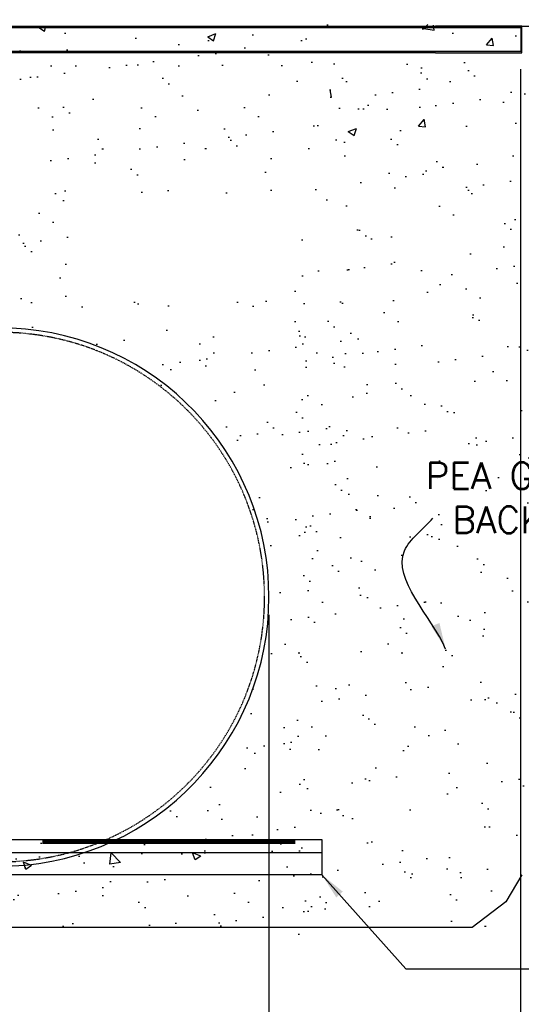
# Model space of a CAD drawing. Extents: x -169 to 2224, y 0 to 2796.
# Tile 446 of 530: x 1918 to 2032, y 762 to 986. Entities that reach past the tile are written whole.
import ezdxf

# ---------------------------------------------------------------- set-up
doc = ezdxf.new("R2010")
doc.units = 0
doc.header["$MEASUREMENT"] = 0
doc.header["$PDSIZE"] = 1
doc.linetypes.add('HIDDEN3', pattern=[0.1875, 0.125, -0.0625])
doc.layers.get('DEFPOINTS').update_dxf_attribs({"linetype": 'CONTINUOUS'})
for name, color, linetype in [('CONCRETE-HATCH', 2, 'CONTINUOUS'), ('DIM', 3, 'CONTINUOUS'), ('PEAGRAVEL-HATCH', 3, 'CONTINUOUS'), ('TANK-ANCHOR', 4, 'CONTINUOUS'), ('TANK-HOLE', 5, 'CONTINUOUS'), ('TANK-SLAB', 6, 'CONTINUOUS'), ('TANK-UST', 5, 'CONTINUOUS'), ('TEXT', 3, 'CONTINUOUS')]:
    doc.layers.add(name, color=color, linetype=linetype)
doc.layers.add('FREEZE-LINES', color=8, linetype='CONTINUOUS', plot=False)
doc.styles.add('SIMPLEX', font='simplex')
doc.dimstyles.new('DIM64', dxfattribs={"dimscale": 64, "dimtxt": 0.09375, "dimasz": 0.09375, "dimexe": 0.0625, "dimexo": 0.0625, "dimgap": 0.046875, "dimtad": 1, "dimdec": 4, "dimzin": 3, "dimdsep": 46, "dimlunit": 4, "dimtxsty": 'SIMPLEX', "dimcen": 0, "dimclrd": 256, "dimclre": 256, "dimclrt": 256, "dimadec": 0, "dimazin": 0, "dimtfac": 1, "dimtdec": 4, "dimtmove": 0, "dimatfit": 3, "dimfxl": 1, "dimfrac": 2, "dimtolj": 1, "dimtzin": 0, "dimarcsym": 0})

# ---------------------------------------------------------------- blocks, each defined once
blk = doc.blocks.new('*D42')
at = {"layer": 'DEFPOINTS', "color": 0, "transparency": 16777216}
for p in [(1429.95, 854.52), (1974.7, 854.52), (1429.95, 719.02)]:
    blk.add_point(p, dxfattribs=at)
at = {"layer": 'DIM', "lineweight": -2, "transparency": 16777216}
for p, q in [((1429.95, 850.52), (1429.95, 715.02)), ((1974.7, 850.52), (1974.7, 715.02)), ((1968.7, 719.02), (1435.95, 719.02))]:
    blk.add_line(p, q, dxfattribs=at)
at = {"layer": 'DIM', "transparency": 16777216}
for points in [[(1435.95, 720.02), (1435.95, 718.02), (1429.95, 719.02)], [(1968.7, 720.02), (1968.7, 718.02), (1974.7, 719.02)]]:
    blk.add_solid(points, dxfattribs=at)
at = {"layer": 'DIM', "transparency": 16777216, "insert": (1702.32, 726.59), "char_height": 6, "attachment_point": 5, "style": 'SIMPLEX'}
blk.add_mtext('\\A1;45\'-4 3/4" (F.V. TANK LENGTH)', dxfattribs=at)
blk = doc.blocks.new('*D48')
at = {"layer": 'DEFPOINTS', "color": 0, "transparency": 16777216}
for p in [(1368.55, 978.01), (2031.77, 978.3), (2031.77, 700.52)]:
    blk.add_point(p, dxfattribs=at)
at = {"layer": 'DIM', "lineweight": -2, "transparency": 16777216}
for p, q in [((1368.55, 974.01), (1368.55, 696.52)), ((2031.77, 974.3), (2031.77, 696.52)), ((1374.55, 700.52), (2025.77, 700.52))]:
    blk.add_line(p, q, dxfattribs=at)
at = {"layer": 'DIM', "transparency": 16777216}
for points in [[(1374.55, 701.52), (1374.55, 699.52), (1368.55, 700.52)], [(2025.77, 701.52), (2025.77, 699.52), (2031.77, 700.52)]]:
    blk.add_solid(points, dxfattribs=at)
at = {"layer": 'DIM', "transparency": 16777216, "insert": (1700.16, 708.09), "char_height": 6, "attachment_point": 5, "style": 'SIMPLEX'}
blk.add_mtext('\\A1;55\'-3 1/4" (F.V. TANK SLAB)', dxfattribs=at)
blk = doc.blocks.new('*D49')
at = {"layer": 'DEFPOINTS', "color": 0, "transparency": 16777216}
for p in [(2031.77, 978.01), (1974.7, 719.02), (2031.77, 719.02)]:
    blk.add_point(p, dxfattribs=at)
at = {"layer": 'DIM', "lineweight": -2, "transparency": 16777216}
for p, q in [((2031.77, 974.01), (2031.77, 715.02)), ((1980.7, 719.02), (2025.77, 719.02))]:
    blk.add_line(p, q, dxfattribs=at)
at = {"layer": 'DIM', "transparency": 16777216}
for points in [[(1980.7, 720.02), (1980.7, 718.02), (1974.7, 719.02)], [(2025.77, 720.02), (2025.77, 718.02), (2031.77, 719.02)]]:
    blk.add_solid(points, dxfattribs=at)
at = {"layer": 'DIM', "transparency": 16777216, "insert": (2003.24, 726.59), "char_height": 6, "attachment_point": 5, "style": 'SIMPLEX'}
blk.add_mtext('\\A1;4\'-9 1/16"', dxfattribs=at)

msp = doc.modelspace()

# ---------------------------------------------------------------- hatches: boundary and pattern name
at = {"layer": 'CONCRETE-HATCH'}
h = msp.add_hatch(dxfattribs=at)
h.set_pattern_fill('AR-CONC', color=256, scale=2.67, style=0)
h.set_pattern_definition([(50, (1423.872, 958.077), (19.15085, -1.6755), [2.0025, -22.0275]), (355, (1423.872, 958.077), (-3.70466, 20.0835), [1.602, -17.622]), (100.4514, (1425.468, 957.938), (15.4462, 18.40804), [1.70186, -18.7205]), (46.184, (1423.872, 963.417), (28.4953, -4.4194), [3.0037, -33.0412]), (96.6356, (1426.246, 963.05), (24.9555, 26.009), [2.5528, -28.0807]), (351.184, (1423.872, 963.417), (24.9555, 26.009), [2.403, -26.433]), (21, (1426.542, 962.082), (15.9374, -10.74992), [2.0025, -22.0275]), (326, (1426.542, 962.082), (6.4965, 19.3615), [1.602, -17.622]), (71.4514, (1427.87, 961.186), (22.43394, 8.61156), [1.70186, -18.7205]), (37.5, (1423.872, 958.077), (0.32467, 8.888266), [0, -17.4084, 0, -17.889, 0, -17.68875]), (7.5, (1423.872, 958.077), (7.02396, 10.5308), [0, -10.1994, 0, -17.0079, 0, -6.74175]), (327.5, (1417.918, 958.077), (14.25306, -0.602215), [0, -6.675, 0, -20.826, 0, -27.6345]), (317.5, (1415.248, 958.077), (15.57107, 2.6728), [0, -8.6775, 0, -13.8306, 0, -19.6245])])
h.paths.add_polyline_path([(1896.60581, 981.73519), (1898.07983, 981.73519), (1897.8967, 985.22941), (1909.86424, 983.73346), (1962.46556, 983.73346), (1991.78895, 984.72941), (1991.60583, 981.23519), (1993.02209, 981.23519), (1993.29595, 970.48406), (1993.30382, 970.07421), (1997.80379, 970.07721), (1997.80379, 958.07721), (1988.58208, 958.07721), (1988.58208, 979.40527), (1987.73833, 979.40527), (1987.73833, 978.29596), (1896.9465, 978.29596)])
h = msp.add_hatch(dxfattribs=at)
h.set_pattern_fill('AR-CONC', color=256, scale=2.67, style=0)
h.set_pattern_definition([(50, (1368.547, 958.077), (19.15085, -1.6755), [2.0025, -22.0275]), (355, (1368.547, 958.077), (-3.70466, 20.08353), [1.602, -17.622]), (100.4514, (1370.143, 957.938), (15.4462, 18.40804), [1.70186, -18.7205]), (46.184, (1368.547, 963.417), (28.4953, -4.41936), [3.0037, -33.0412]), (96.6356, (1370.922, 963.05), (24.9555, 26.009), [2.5528, -28.0807]), (351.184, (1368.547, 963.417), (24.9555, 26.009), [2.403, -26.433]), (21, (1371.217, 962.082), (15.9374, -10.74992), [2.0025, -22.0275]), (326, (1371.217, 962.082), (6.4965, 19.3615), [1.602, -17.622]), (71.4514, (1372.545, 961.186), (22.43394, 8.61156), [1.70186, -18.7205]), (37.5, (1368.547, 958.077), (0.32467, 8.888266), [0, -17.4084, 0, -17.889, 0, -17.68875]), (7.5, (1368.547, 958.077), (7.02396, 10.53079), [0, -10.1994, 0, -17.0079, 0, -6.74175]), (327.5, (1362.593, 958.077), (14.25306, -0.602215), [0, -6.675, 0, -20.826, 0, -27.6345]), (317.5, (1359.923, 958.077), (15.57107, 2.6728), [0, -8.6775, 0, -13.8306, 0, -19.6245])])
h.paths.add_polyline_path([(2008.31862, 984.72941), (2016.28616, 983.73346), (2031.77254, 983.73346), (2031.77254, 978.29596), (2012.48833, 978.29596), (2012.48833, 979.40527), (2011.64458, 979.40527), (2011.64458, 958.07721), (2002.30379, 958.07721), (2002.30379, 970.07721), (2006.64754, 970.07721), (2006.80376, 970.07421), (2007.01803, 981.23519), (2008.50175, 981.23519)])
at = {"layer": 'CONCRETE-HATCH', "linetype": 'Continuous'}
h = msp.add_hatch(dxfattribs=at)
h.set_pattern_fill('AR-CONC', color=256, scale=2.67, style=0)
h.set_pattern_definition([(130, (1869.837, 658.424), (-19.1508, -1.6755), [2.0025, -22.0275]), (185, (1869.837, 658.424), (3.7047, 20.0835), [1.602, -17.622]), (79.549, (1868.241, 658.284), (-15.4462, 18.408), [1.7019, -18.7205]), (133.816, (1869.837, 663.764), (-28.4953, -4.4194), [3.0038, -33.0412]), (83.364, (1867.462, 663.396), (-24.9555, 26.009), [2.5528, -28.0807]), (188.816, (1869.837, 663.764), (-24.9555, 26.009), [2.403, -26.433]), (159, (1867.167, 662.429), (-15.9374, -10.7499), [2.0025, -22.0275]), (214, (1867.167, 662.429), (-6.4965, 19.3615), [1.602, -17.622]), (108.549, (1865.839, 661.533), (-22.434, 8.6116), [1.7019, -18.7205]), (142.5, (1869.837, 658.424), (-0.32467, 8.88827), [0, -17.4084, 0, -17.889, 0, -17.68875]), (172.5, (1869.837, 658.424), (-7.02396, 10.5308), [0, -10.1994, 0, -17.0079, 0, -6.74175]), (212.5, (1875.791, 658.424), (-14.25306, -0.60222), [0, -6.675, 0, -20.826, 0, -27.6345]), (222.5, (1878.461, 658.424), (-15.5711, 2.6728), [0, -8.6775, 0, -13.8306, 0, -19.6245])])
h.paths.add_polyline_path([(1966.32294, 791.52328), (1702.32294, 791.52328), (1702.32294, 799.52328), (1966.32294, 799.52328)])
at = {"layer": 'PEAGRAVEL-HATCH'}
h = msp.add_hatch(dxfattribs=at)
h.set_pattern_fill('AR-SAND', color=256, scale=7.5, style=0)
h.set_pattern_definition([(37.5, (1276.946, 791.531), (-0.47245, 14.45118), [0, -11.4, 0, -12.75, 0, -12.1875]), (7.5, (1276.946, 791.531), (13.27333, 21.1661), [0, -6.15, 0, -10.275, 0, -3.9375]), (327.5, (1267.721, 791.531), (23.35606, 0.04244), [0, -3.75, 0, -13.5, 0, -17.625]), (317.5, (1267.721, 791.531), (22.54595, 6.58257), [0, -1.875, 0, -8.85, 0, -10.125])])
h.paths.add_polyline_path([(2010.69794, 978.01471), (2148.43141, 982.01454), (2095.6301, 924.30832), (2092.20893, 916.16158), (2087.20677, 903.54728), (2085.88495, 899.34252), (2080.83019, 887.80718), (2076.16573, 878.31868), (2074.84391, 875.6907), (2074.38276, 874.77387), (2073.5221, 873.06272), (2074.04046, 874.37671), (2073.00374, 871.74874), (2072.74456, 870.96034), (2070.04437, 863.70323), (2069.09999, 860.79094), (2068.43896, 859.40725), (2066.55018, 853.58268), (2065.97911, 853.03071), (2063.74906, 847.6096), (2062.48815, 845.18684), (2057.08146, 834.31725), (2054.602, 829.92632), (2050.11805, 822.35836), (2047.95852, 816.74091), (2046.93017, 814.80567), (2045.66303, 812.58279), (2041.46974, 805.2267), (2033.47769, 791.33949), (2015.66103, 769.39189)])
h.paths.add_polyline_path([(2042.50683, 867.55102), (1983.50683, 867.55102), (1983.50683, 886.55102), (2042.50683, 886.55102)])
h = msp.add_hatch(dxfattribs=at)
h.set_pattern_fill('AR-SAND', color=256, scale=7.5, style=0)
h.set_pattern_definition([(37.5, (1423.872, 945.771), (-0.47245, 14.45118), [0, -11.4, 0, -12.75, 0, -12.1875]), (7.5, (1423.872, 945.77), (13.2733, 21.1661), [0, -6.15, 0, -10.275, 0, -3.9375]), (327.5, (1414.647, 945.771), (23.35606, 0.04244), [0, -3.75, 0, -13.5, 0, -17.625]), (317.5, (1414.647, 945.77), (22.54595, 6.5826), [0, -1.875, 0, -8.85, 0, -10.125])])
edge = h.paths.add_edge_path()
edge.add_line((1891.69118, 969.98346), (1897.58143, 969.98346))
edge.add_line((1897.58143, 969.98346), (1897.76991, 969.98346))
edge.add_line((1897.76991, 969.98346), (1896.97436, 978.01471))
edge.add_line((1896.97436, 978.01471), (1987.73833, 978.01471))
edge.add_line((1987.73833, 978.01471), (1987.73833, 946.07721))
edge.add_line((1987.73833, 946.07721), (1997.80379, 946.07721))
edge.add_line((1997.80379, 946.07721), (1976.44794, 945.77096))
edge.add_line((1976.44794, 945.77096), (1897.14792, 945.77096))
edge.add_line((1897.14792, 945.77096), (1897.14792, 957.71641))
edge.add_arc((1895.44792, 957.71641), 1.7, 0, 74.4368609)
edge.add_arc((1837.77722, 832.27575), 139.74129, 65.4201994, 67.3044212)
edge.add_line((1891.69428, 961.19658), (1891.69118, 969.98346))
h = msp.add_hatch(dxfattribs=at)
h.set_pattern_fill('AR-SAND', color=256, scale=7.5, style=0)
h.set_pattern_definition([(37.5, (1357.813, 767.535), (-0.47245, 14.45118), [0, -11.4, 0, -12.75, 0, -12.1875]), (7.5, (1357.813, 767.535), (13.2733, 21.1661), [0, -6.15, 0, -10.275, 0, -3.9375]), (327.5, (1348.588, 767.535), (23.35606, 0.04244), [0, -3.75, 0, -13.5, 0, -17.625]), (317.5, (1348.588, 767.535), (22.54595, 6.58257), [0, -1.875, 0, -8.85, 0, -10.125])])
edge = h.paths.add_edge_path()
edge.add_line((1980.94794, 946.07721), (1991.13249, 946.07721))
edge.add_line((1991.13249, 946.07721), (1991.13249, 978.01471))
edge.add_line((1991.13249, 978.01471), (2010.69794, 978.01471))
edge.add_line((2010.69794, 978.01471), (2012.26904, 779.52602))
edge.add_line((2012.26904, 779.52602), (2007.28525, 779.49452))
edge.add_line((2007.28525, 779.49452), (2001.7651, 779.52587))
edge.add_line((2001.7651, 779.52587), (1994.86754, 779.52573))
edge.add_line((1994.86754, 779.52573), (1991.79145, 779.52879))
edge.add_line((1991.79145, 779.52879), (1989.19344, 779.53176))
edge.add_arc((1989.10877, 934.62745), 155.09571, 269.4018433, 270.0312782, ccw=False)
edge.add_line((1987.48963, 779.54019), (1981.8844, 779.52168))
edge.add_line((1981.8844, 779.52168), (1976.16553, 779.52783))
edge.add_line((1976.16553, 779.52783), (1980.94794, 946.07721))
h.paths.add_polyline_path([(2042.50683, 867.55102), (1983.50683, 867.55102), (1983.50683, 886.55102), (2042.50683, 886.55102)])
h = msp.add_hatch(dxfattribs=at)
h.set_pattern_fill('AR-SAND', color=256, scale=7.5, style=0)
h.set_pattern_definition([(37.5, (1377.29, 921.773), (-0.47245, 14.45118), [0, -11.4, 0, -12.75, 0, -12.1875]), (7.5, (1377.29, 921.773), (13.2733, 21.1661), [0, -6.15, 0, -10.275, 0, -3.9375]), (327.5, (1368.066, 921.773), (23.35606, 0.04244), [0, -3.75, 0, -13.5, 0, -17.625]), (317.5, (1368.066, 921.773), (22.54595, 6.5826), [0, -1.875, 0, -8.85, 0, -10.125])])
h.paths.add_polyline_path([(1866.9533, 945.77096), (1941.15711, 946.07721), (1929.86671, 921.77328), (1866.9533, 921.77328)])
h = msp.add_hatch(dxfattribs=at)
h.set_pattern_fill('AR-SAND', color=256, scale=7.5, style=0)
h.set_pattern_definition([(37.5, (1402.516, 854.523), (-0.47245, 14.45118), [0, -11.4, 0, -12.75, 0, -12.1875]), (7.5, (1402.516, 854.523), (13.2733, 21.1661), [0, -6.15, 0, -10.275, 0, -3.9375]), (327.5, (1393.291, 854.523), (23.35606, 0.04244), [0, -3.75, 0, -13.5, 0, -17.625]), (317.5, (1393.29, 854.523), (22.54595, 6.58257), [0, -1.875, 0, -8.85, 0, -10.125])])
edge = h.paths.add_edge_path()
edge.add_line((1936.15719, 911.28348), (1932.37468, 912.64232))
edge.add_line((1932.37468, 912.64232), (1930.9846, 913.0724))
edge.add_line((1930.9846, 913.0724), (1926.58271, 914.20073))
edge.add_line((1926.58271, 914.20073), (1926.30379, 915.52328))
edge.add_line((1926.30379, 915.52328), (1918.50379, 915.52328))
edge.add_line((1918.50379, 915.52328), (1918.50379, 919.80969))
edge.add_line((1918.50379, 919.80969), (1918.63724, 919.80969))
edge.add_arc((1918.63724, 920.05969), 0.25, -90, 0)
edge.add_line((1918.88724, 920.05969), (1918.88724, 920.45804))
edge.add_line((1918.88724, 920.45804), (1919.62377, 921.77328))
edge.add_line((1919.62377, 921.77328), (1997.80379, 921.77328))
edge.add_line((1997.80379, 921.77328), (1997.80379, 854.52328))
edge.add_line((1997.80379, 854.52328), (1974.69794, 854.52328))
edge.add_arc((1908.72683, 851.19311), 66.05511, 2.8897908, 65.4640034)
h = msp.add_hatch(dxfattribs=at)
h.set_pattern_fill('AR-SAND', color=256, scale=7.5, style=0)
h.set_pattern_definition([(37.5, (1421.622, 767.535), (-0.47245, 14.45118), [0, -11.4, 0, -12.75, 0, -12.1875]), (7.5, (1421.622, 767.535), (13.2733, 21.1661), [0, -6.15, 0, -10.275, 0, -3.9375]), (327.5, (1412.397, 767.535), (23.35606, 0.04244), [0, -3.75, 0, -13.5, 0, -17.625]), (317.5, (1412.397, 767.535), (22.54595, 6.5826), [0, -1.875, 0, -8.85, 0, -10.125])])
edge = h.paths.add_edge_path()
edge.add_arc((1913.63127, 854.52328), 61.06667, -47.5987192, 0)
edge.add_line((1974.69794, 854.52328), (1976.44794, 854.52328))
edge.add_line((1976.44794, 854.52328), (1991.42058, 767.53519))
edge.add_line((1991.42058, 767.53519), (1976.16553, 779.52783))
edge.add_line((1976.16553, 779.52783), (1980.99396, 774.6994))
edge.add_arc((1982.57097, 777.38371), 3.11327, -209.0366119, -120.4339243, ccw=False)
edge.add_line((1979.84901, 778.89479), (1972.48205, 780.16087))
edge.add_line((1972.48205, 780.16087), (1964.46654, 779.52783))
edge.add_line((1964.46654, 779.52783), (1954.80968, 779.52783))
edge.add_line((1954.80968, 779.52783), (1954.80968, 791.52328))
edge.add_line((1954.80968, 791.52328), (1966.32294, 791.52328))
edge.add_line((1966.32294, 791.52328), (1966.32294, 799.52328))
edge.add_line((1966.32294, 799.52328), (1954.80968, 799.52328))
edge.add_line((1954.80968, 799.52328), (1954.80968, 809.42919))
h = msp.add_hatch(dxfattribs=at)
h.set_pattern_fill('AR-SAND', color=256, scale=7.5, style=0)
h.set_pattern_definition([(37.5, (1425.622, 779.528), (-0.47245, 14.45118), [0, -11.4, 0, -12.75, 0, -12.1875]), (7.5, (1425.622, 779.528), (13.2733, 21.1661), [0, -6.15, 0, -10.275, 0, -3.9375]), (327.5, (1416.397, 779.528), (23.35606, 0.04244), [0, -3.75, 0, -13.5, 0, -17.625]), (317.5, (1416.397, 779.528), (22.54595, 6.5826), [0, -1.875, 0, -8.85, 0, -10.125])])
h.paths.add_polyline_path([(1842.44794, 791.52328), (1844.94794, 791.52328), (1908.44794, 791.52328), (1908.44794, 779.52784), (1842.44794, 779.52787)])
h.paths.add_polyline_path([(1825.94789, 791.52328), (1828.44794, 791.52328), (1842.44794, 791.52328), (1842.44794, 779.52787), (1825.94789, 779.52787)])
h.paths.add_polyline_path([(1805.94799, 791.52328), (1808.44794, 791.52328), (1825.94789, 791.52328), (1825.94789, 779.52787), (1805.94799, 779.52788)])
h.paths.add_polyline_path([(1756.44794, 791.52328), (1758.94794, 791.52328), (1805.94799, 791.52328), (1805.94799, 779.52788), (1756.44794, 779.5279)])
edge = h.paths.add_edge_path()
edge.add_line((1954.80968, 809.42919), (1954.80968, 799.52328))
edge.add_line((1954.80968, 799.52328), (1940.16687, 799.52328))
edge.add_arc((1913.63127, 854.52328), 61.06667, -64.2443006, -47.5987192)
h.paths.add_polyline_path([(1954.80968, 791.52328), (1954.80968, 779.52783), (1908.44794, 779.52784), (1908.44794, 791.52328)])
at = {"layer": 'TANK-SLAB'}
msp.add_hatch(color=256, dxfattribs=at).paths.add_polyline_path([(2016.28616, 984.0169), (2016.28616, 983.73346), (2031.77254, 983.73346), (2031.77254, 978.29596), (2012.48833, 978.29596), (2012.48833, 978.01471), (2032.05379, 978.01471), (2032.05379, 984.01471), (2016.30367, 984.01471)])

# ---------------------------------------------------------------- linework, layer by layer
at = {"layer": 'FREEZE-LINES', "linetype": 'Continuous'}
for p, q in [((1468.41345, 984.01471), (1934.57169, 984.01471)), ((1934.77321, 984.01471), (2224.31975, 984.01471))]:
    msp.add_line(p, q, dxfattribs=at)
at = {"layer": 'TANK-ANCHOR', "color": 1}
msp.add_line((1986.69794, 796.52328), (1791.34209, 796.52328), dxfattribs=at)
at = {"layer": 'TANK-ANCHOR'}
msp.add_lwpolyline([(1986.69794, 791.52328), (1791.34209, 791.52328), (1791.34209, 799.52328), (1986.69794, 799.52328)], close=True, dxfattribs=at)
at = {"layer": 'TANK-ANCHOR', "color": 3, "const_width": 1}
msp.add_lwpolyline([(1923.34209, 799.02328), (1980.69794, 799.02328)], dxfattribs=at)
at = {"layer": 'TANK-HOLE', "linetype": 'Continuous'}
msp.add_lwpolyline([(2032.04781, 791.52311), (2028.4075, 785.39622), (2020.78093, 779.52764), (1666.23654, 779.52776)], dxfattribs=at)
at = {"layer": 'TANK-SLAB', "const_width": 0.29}
for points in [[(2016.28216, 983.86741), (1909.88175, 983.86741), (1897.89963, 985.36517)], [(2012.48112, 978.15738), (1896.97419, 978.15738)]]:
    msp.add_lwpolyline(points, dxfattribs=at)
at = {"layer": 'TANK-SLAB'}
for points in [[(1897.88175, 985.51471), (1909.88175, 984.01471), (1934.57169, 984.01471)], [(1897.88175, 985.23346), (1909.88175, 983.73346), (1934.57169, 983.73346)], [(1934.57169, 984.01471), (2012.48833, 984.01471)], [(1934.57169, 983.73346), (2012.48833, 983.73346)], [(2012.48833, 978.01471), (2032.05379, 978.01471), (2032.05379, 984.01471), (2012.48833, 984.01471)], [(2012.48833, 983.73346), (2031.77254, 983.73346), (2031.77254, 978.29596), (2012.48833, 978.29596)], [(1934.57169, 978.29596), (1896.9465, 978.29596)], [(1934.57169, 978.01471), (1896.97436, 978.01471)], [(2012.48833, 978.29596), (1934.57169, 978.29596)], [(2012.48833, 978.01471), (1934.57169, 978.01471)]]:
    msp.add_lwpolyline(points, dxfattribs=at)
at = {"layer": 'TANK-UST', "color": 2, "linetype": 'HIDDEN3'}
msp.add_lwpolyline([(1717.67839, 914.52328), (1816.69774, 914.52328), (1911.94794, 914.52328), (1916.46049, 914.52328, -0.9539575), (1916.46049, 794.52328), (1911.94794, 794.52328), (1887.94794, 794.52328), (1886.44794, 795.52328), (1864.44794, 795.52328), (1862.94794, 794.52328)], format="xyb", dxfattribs=at)
at = {"layer": 'TANK-UST'}
msp.add_lwpolyline([(1911.94794, 793.52328), (1916.48396, 793.52328, 0.9543276), (1916.48396, 915.52328), (1911.94794, 915.52328)], format="xyb", dxfattribs=at)

# ---------------------------------------------------------------- texts
at = {"layer": 'TEXT', "insert": (2034.36268, 877.05102), "char_height": 6, "width": 63.7671022, "attachment_point": 5, "style": 'SIMPLEX'}
msp.add_mtext('PEA GRAVEL BACKFILL', dxfattribs=at)

# ---------------------------------------------------------------- dimensions: what is measured, and where the dimension line sits
at = {"layer": 'DIM'}
for base, p1, p2, text, picture, middle in [((2031.77254, 700.52328), (1368.54722, 978.01471), (2031.77254, 978.29596), '<> (F.V. TANK SLAB)', '*D48', (1700.15988, 708.09471)), ((1429.94774, 719.02328), (1974.69774, 854.52328), (1429.94774, 854.52328), '<> (F.V. TANK LENGTH)', '*D42', (1702.32274, 726.59471))]:
    dim = msp.add_linear_dim(base=base, p1=p1, p2=p2, angle=0, text=text, dimstyle='DIM64', dxfattribs=at)
    dim.commit()
    dim.dimension.update_dxf_attribs({"geometry": picture, "text_midpoint": middle})
dim = msp.add_linear_dim(base=(2031.77254, 719.02328), p1=(1974.69774, 719.02328), p2=(2031.77254, 978.01471), angle=0, dimstyle='DIM64', dxfattribs=at)
dim.commit()
dim.dimension.update_dxf_attribs({"geometry": '*D49', "text_midpoint": (2003.23514, 726.59471)})

# ---------------------------------------------------------------- leaders
at = {"layer": 'TEXT', "path_type": 1}
msp.add_leader([(2014.74874, 842.72923), (2005.43419, 865.05232), (2011.85997, 872.44099)], dimstyle='DIM64', override={"dimgap": 0.0625, "dimtad": 0}, dxfattribs=at)
at = {"layer": 'TEXT'}
msp.add_leader([(1986.69794, 791.52328), (2005.72112, 770.19983), (2093.51116, 770.19983)], dimstyle='DIM64', dxfattribs=at)

doc.saveas('drawing.dxf')
